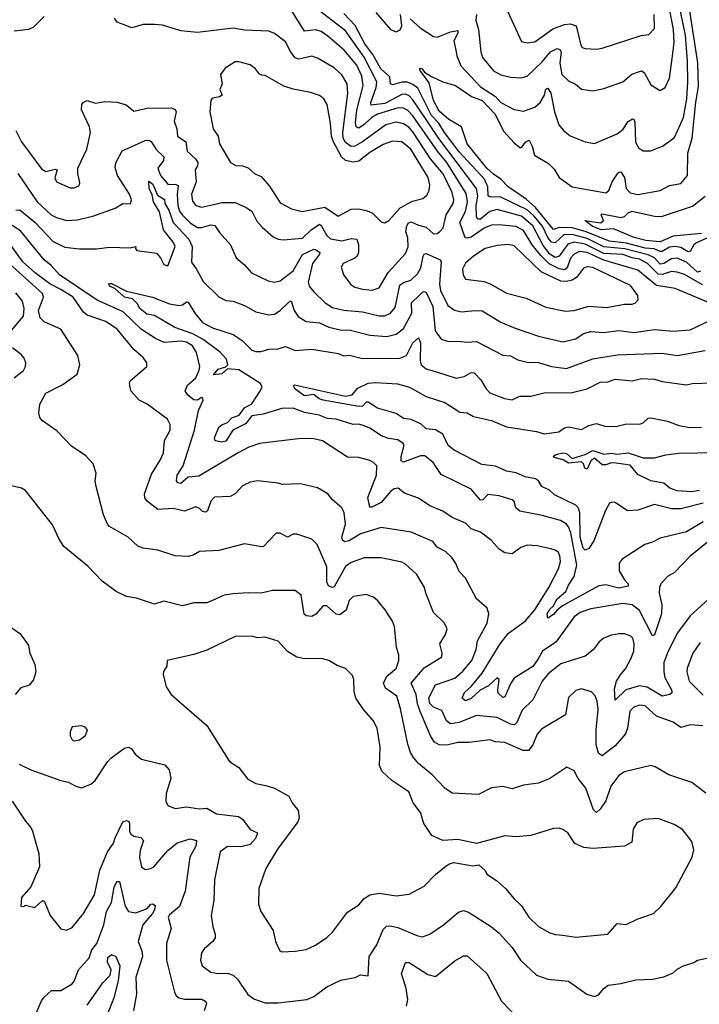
# Model space of a CAD drawing. Extents: x 1246230 to 1426786, y 660032 to 763141.
# Tile 556 of 566: x 1372225 to 1375854, y 730150 to 735407. Entities that reach past the tile are written whole.
import ezdxf

# ---------------------------------------------------------------- set-up
doc = ezdxf.new("R2010")
doc.units = 0

msp = doc.modelspace()

# ---------------------------------------------------------------- linework, layer by layer
at = {"layer": '0CON10XD'}
for points in [[(1374310.8, 735410.8), (1374363.4, 735363.4), (1374435, 735318.2), (1374455, 735314.1), (1374525, 735342.5), (1374565, 735348.8), (1374565.3, 735335), (1374543.7, 735295), (1374554.7, 735245), (1374559.7, 735215), (1374580.6, 735160.6), (1374685, 735048.1), (1374765, 734997.7), (1374795, 734965.4), (1374865, 734927.8), (1374915, 734919.5), (1374975, 734940), (1375005, 734965.5), (1375026.5, 735003.5), (1375035, 735035.8), (1375045, 735042.2), (1375061.7, 735015), (1375080.9, 734915), (1375103.3, 734845), (1375128.6, 734815), (1375165, 734786.9), (1375245, 734755.6), (1375295, 734746), (1375415, 734796.9), (1375446.6, 734823.4), (1375475, 734864.4), (1375497.9, 734877.9), (1375505, 734876), (1375509.3, 734859.3), (1375512.5, 734752.5), (1375530.5, 734720.5), (1375555, 734706.5), (1375595, 734706.8), (1375657.4, 734732.6), (1375721.9, 734778.1), (1375769.2, 734885), (1375787.1, 734985), (1375793, 735075), (1375791.1, 735185), (1375779.5, 735325), (1375741.3, 735511.3)], [(1375915, 733891.2), (1375725, 733971.9), (1375625, 733988.5), (1375525, 734069.8), (1375345, 734123.9), (1375255, 734164.1), (1375215, 734169.5), (1375185, 734156), (1375165.9, 734134.1), (1375147.9, 734082.1), (1375135, 734071.5), (1375105, 734077.4), (1375053.1, 734103.1), (1375007.4, 734147.4), (1374961, 734205), (1374915, 734281.8), (1374875, 734303.5), (1374785, 734312.4), (1374745, 734310), (1374705, 734293.6), (1374635, 734246.1), (1374615, 734240), (1374602.9, 734242.9), (1374576.1, 734325), (1374606.1, 734383.9), (1374616.8, 734435), (1374609.8, 734479.8), (1374505.1, 734645), (1374455.1, 734705.1), (1374325, 734893), (1374295, 734924.4), (1374275, 734935.2), (1374246.2, 734936.2), (1374135, 734902.4), (1374105, 734885.2), (1374065, 734846.8), (1374035, 734827.2), (1374022.1, 734835), (1374017.7, 734857.7), (1374025.1, 734924.9), (1374059.8, 735055), (1374052.4, 735105), (1374025, 735164.6), (1373958.1, 735245), (1373869.6, 735319.6), (1373835, 735343.6), (1373806.9, 735353.1), (1373745, 735346), (1373668.5, 735468.5)], [(1375870.9, 733990.9), (1375775, 734046), (1375735, 734060), (1375705, 734062.2), (1375655, 734047.2), (1375635, 734049), (1375576.8, 734105), (1375535, 734128.2), (1375495, 734134.9), (1375445, 734153), (1375345, 734159.6), (1375245, 734208.2), (1375185, 734219.3), (1375151.5, 734208.5), (1375105.6, 734144.4), (1375085, 734136.8), (1375055, 734155.9), (1375020.9, 734200.9), (1374965, 734306.6), (1374905, 734358.3), (1374775, 734393.8), (1374735, 734383), (1374685, 734342.7), (1374672, 734342), (1374664.2, 734354.2), (1374662.4, 734415), (1374672.2, 734465), (1374664, 734505), (1374462.4, 734772.4), (1374398.1, 734868.1), (1374325, 734979.5), (1374305, 734999.8), (1374285, 735009.4), (1374265, 735007), (1374175, 734959), (1374101.5, 734951.5), (1374099.2, 734965), (1374129.3, 735045), (1374132.2, 735075), (1374065, 735207.4), (1373965, 735348.5), (1373825, 735455.2)], [(1376034.7, 734304.7), (1375838.9, 734215), (1375824.3, 734205), (1375805, 734169.3), (1375795, 734167.7), (1375755, 734190), (1375725, 734196.4), (1375695, 734192.5), (1375655, 734169.7), (1375645, 734169.6), (1375613.3, 734183.3), (1375565, 734187.8), (1375465, 734213.5), (1375375, 734224.4), (1375245, 734276.6), (1375175, 734296.3), (1375105, 734297.5), (1375075, 734286.5), (1374979.1, 734405), (1374929.5, 734449.5), (1374832.8, 734515), (1374795, 734556.1), (1374755, 734582.3), (1374719.8, 734615), (1374615, 734743.6), (1374584.4, 734835), (1374516.1, 734875), (1374465, 734919.4), (1374435, 734975.6), (1374410.6, 735070.6), (1374362.9, 735135), (1374362.4, 735147.6), (1374373.3, 735145), (1374387, 735127), (1374423.2, 735103.2), (1374484.7, 735074.7), (1374551.4, 735055), (1374637.4, 734997.4), (1374695, 734974.8), (1374761.9, 734905), (1374809.4, 734809.4), (1374865, 734750.4), (1374895, 734725.5), (1374905, 734724.1), (1374928.2, 734755), (1374945, 734764.4), (1374961.3, 734731.3), (1374973.1, 734683.1), (1375049, 734639), (1375078.2, 734608.2), (1375105.4, 734565), (1375175.3, 734515.3), (1375355, 734481.8), (1375371.5, 734495), (1375389.1, 734540.9), (1375416.6, 734583.4), (1375425, 734593.6), (1375435, 734594.5), (1375453.8, 734565), (1375463.1, 734505), (1375485, 734481.9), (1375525.4, 734474.6), (1375645.3, 734494.7), (1375695, 734521.1), (1375755, 734533.3), (1375791.9, 734575), (1375792.3, 734695), (1375815.1, 734774.9), (1375835, 734966.9), (1375849.4, 735050.6), (1375846, 735176), (1375801.4, 735465)], [(1374664.7, 735435.3), (1374660, 735405), (1374674.2, 735354.2), (1374686.9, 735235), (1374696.4, 735205), (1374754.3, 735134.3), (1374795, 735113.2), (1374845, 735100.4), (1374905, 735096.9), (1374934.2, 735105.8), (1375015, 735182.8), (1375059.4, 735235), (1375095, 735252.5), (1375108.7, 735248.7), (1375116, 735236), (1375108.8, 735175), (1375120, 735115), (1375155, 735080.8), (1375192.1, 735062.1), (1375225, 735035.8), (1375285, 735027.1), (1375345, 735040), (1375445, 735075.6), (1375493.8, 735116.2), (1375545, 735134.5), (1375559.5, 735125), (1375595, 735060), (1375645, 735028.8), (1375672, 735045), (1375694.5, 735095), (1375709.5, 735200.5), (1375719.4, 735285), (1375715.5, 735355), (1375692.8, 735475)], [(1374819.4, 735475), (1374905, 735291.2), (1374935, 735282.9), (1374975, 735289.1), (1375072.3, 735357.7), (1375135, 735380.9), (1375165.3, 735385.3), (1375196.7, 735375), (1375220.6, 735270.6), (1375228.7, 735258.7), (1375245, 735253.3), (1375305, 735248.9), (1375335, 735254.5), (1375542.9, 735322.9), (1375585, 735328.6), (1375615, 735360), (1375613.2, 735435)], [(1372195, 735348), (1372273.3, 735356.7), (1372300.5, 735369.5), (1372355, 735423.4)], [(1372204.7, 734815), (1372235, 734754.5), (1372340.8, 734610.9), (1372365, 734597.1), (1372415, 734608.2), (1372425.4, 734605.4), (1372413, 734563), (1372422.1, 734542.1), (1372495, 734510), (1372515, 734510), (1372540.5, 734519.5), (1372545.7, 734534.3), (1372543, 734553), (1372534.5, 734584.5), (1372535.6, 734615), (1372582.5, 734715), (1372602.3, 734805), (1372598, 734835), (1372554.4, 734925), (1372555.8, 734954.2), (1372563.3, 734965), (1372585, 734975.8), (1372628.8, 734961.2), (1372680.2, 734969.8), (1372745, 734967.3), (1372792.6, 734952.6), (1372835, 734919.2), (1372905, 734935.4), (1373035.9, 734935.9), (1373055, 734927.1), (1373060.6, 734915), (1373049.1, 734865), (1373063.8, 734825), (1373066.9, 734785), (1373112, 734755), (1373119.2, 734705), (1373163.5, 734665), (1373175.5, 734645), (1373173.9, 734626.1), (1373162.3, 734605), (1373168, 734542), (1373142.8, 734475), (1373148.4, 734438.4), (1373165.9, 734415.9), (1373195, 734405.4), (1373275, 734423.9), (1373305, 734431.8), (1373375, 734431.1), (1373434, 734405), (1373465, 734384.4), (1373491.9, 734331.9), (1373519.5, 734299.5), (1373578.5, 734248.5), (1373605, 734235.6), (1373632.4, 734232.4), (1373735, 734240.3), (1373781.4, 734285), (1373825, 734315.4), (1373835, 734307.5), (1373864.5, 734254.5), (1373885, 734237.9), (1373945, 734226.1), (1373995, 734238.8), (1374024.7, 734234.7), (1374034.7, 734204.8), (1374033.8, 734165), (1374027.1, 734145), (1374015, 734133.5), (1373951.4, 734105), (1373941.9, 734085), (1373954.4, 734045), (1373992.4, 733992.4), (1374015, 733978.9), (1374055, 733969.1), (1374107.8, 733962.2), (1374145, 733975.6), (1374192, 734058), (1374285, 734158.6), (1374298.6, 734195), (1374297, 734243), (1374287.6, 734275), (1374291.9, 734305), (1374299.2, 734320.8), (1374315, 734328.4), (1374355, 734309.6), (1374395, 734299.8), (1374435, 734264.5), (1374454.5, 734265.5), (1374466.3, 734273.7), (1374485.6, 734295), (1374501.6, 734365), (1374538.8, 734425), (1374542.5, 734445), (1374534.3, 734485), (1374485.6, 734585), (1374419, 734665), (1374325, 734808), (1374305, 734831), (1374275, 734851.4), (1374235, 734860.2), (1374180.5, 734845), (1374055.9, 734754.1), (1374015, 734731.8), (1373995, 734730.3), (1373965, 734751.1), (1373952.8, 734775), (1373949.7, 734805), (1373977.3, 735015), (1373974.3, 735064.3), (1373945, 735112.9), (1373905, 735150.9), (1373815, 735202.5), (1373785, 735211.5), (1373715, 735196.9), (1373695, 735203.5), (1373672.9, 735232.9), (1373645, 735288.5), (1373585, 735333.6), (1373555, 735345.4), (1373425, 735351.2), (1373365, 735361.2), (1373175, 735338.9), (1373085, 735348.1), (1372987.1, 735377.1), (1372945, 735382), (1372885, 735381.4), (1372824.2, 735364.2), (1372745, 735393.8), (1372731.2, 735415)], [(1375860.2, 734065), (1375845, 734058.6), (1375785, 734113), (1375735, 734133.1), (1375705, 734130.3), (1375665, 734104.6), (1375645, 734102.3), (1375615.1, 734135.1), (1375581.1, 734151.1), (1375455.9, 734184.1), (1375345, 734194.9), (1375255, 734238.5), (1375175, 734260.2), (1375131.1, 734258.9), (1375085, 734215.9), (1375065, 734219.2), (1375044.6, 734244.6), (1375015.8, 734305), (1374970.2, 734360.2), (1374935, 734391.1), (1374795, 734460), (1374735, 734461.9), (1374727, 734467), (1374724.9, 734515), (1374706.5, 734555), (1374571.8, 734701.8), (1374493.2, 734805), (1374463.2, 734855), (1374424.7, 734895), (1374351.4, 735041.4), (1374325, 735061.7), (1374295, 735072.8), (1374265, 735073), (1374215, 735058.8), (1374205.5, 735065), (1374202.2, 735102.2), (1374153.4, 735145), (1374111.4, 735221.4), (1374067.7, 735277.7), (1374016.9, 735376.9), (1373955, 735440.4)], [(1374127.4, 735445), (1374204.6, 735355), (1374235, 735342.7), (1374257.1, 735352.9), (1374265.8, 735375), (1374258.8, 735435)], [(1374175, 734323.1), (1374195.3, 734334.7), (1374257.4, 734402.6), (1374322.5, 734437.5), (1374378.1, 734451.9), (1374399.3, 734470.7), (1374412.1, 734495), (1374415.4, 734524.6), (1374405.8, 734565), (1374313.1, 734715), (1374265, 734755.8), (1374215, 734758.4), (1374165, 734740.8), (1374095, 734698.7), (1374035, 734651.3), (1374005, 734646.5), (1373965.1, 734655.1), (1373944.1, 734674.1), (1373898.4, 734758.4), (1373889.4, 734785), (1373885.2, 734855), (1373866.2, 734955), (1373848.1, 734985), (1373825, 735001.9), (1373778.5, 735018.5), (1373685, 735036.2), (1373635, 735052.3), (1373535, 735108.6), (1373518.3, 735111.7), (1373505, 735116.9), (1373484.2, 735145), (1373456, 735166), (1373395, 735182.2), (1373375, 735181.5), (1373322.3, 735147.7), (1373297.5, 735115), (1373306, 735065), (1373294, 735035), (1373306, 735004), (1373292.5, 734995), (1373255, 734988.1), (1373245, 734977.5), (1373240, 734915), (1373258.5, 734825), (1373284.4, 734785), (1373291.5, 734745), (1373350, 734645), (1373378.1, 734628.1), (1373415, 734626.7), (1373445, 734615.6), (1373480.8, 734585), (1373515, 734570), (1373558.9, 734518.9), (1373615, 734429.5), (1373676.6, 734396.6), (1373733.3, 734383.3), (1373855, 734406.8), (1373925, 734358.9), (1373995, 734394.7), (1374035, 734397.4), (1374075, 734387.5), (1374106.4, 734376.4), (1374155, 734327.8), (1374175, 734323.1)], [(1372215, 734586.7), (1372318.2, 734435), (1372393.3, 734365), (1372421.2, 734351.2), (1372475, 734335.2), (1372531.8, 734338.2), (1372615, 734358.2), (1372735, 734400.6), (1372775, 734425.8), (1372795, 734424.2), (1372816.2, 734425), (1372822, 734445), (1372811.4, 734475), (1372747.9, 734575), (1372735, 734617.5), (1372737.7, 734642.3), (1372772.7, 734707.3), (1372895, 734761.6), (1372915, 734763.8), (1372926.3, 734756.3), (1372953.5, 734713.5), (1372993.9, 734675), (1372992.1, 734655), (1372963, 734615), (1372976.7, 734575), (1373015, 734529), (1373058, 734528), (1373071.3, 734521.3), (1373066.1, 734473.9), (1373069.6, 734415), (1373078.1, 734385), (1373092, 734365), (1373135, 734323.1), (1373175, 734298.1), (1373195, 734297.7), (1373245, 734312.1), (1373267.5, 734307.5), (1373291.4, 734271.4), (1373350, 734205), (1373381.1, 734135), (1373425, 734098.5), (1373461.9, 734055), (1373552.2, 734012.2), (1373586.3, 734006.3), (1373615, 734012.7), (1373685, 734066.8), (1373735, 734152.6), (1373795, 734182.7), (1373805, 734180.9), (1373827.5, 734165), (1373825.7, 734155), (1373787.6, 734105), (1373764.7, 734005), (1373770.8, 733985), (1373795, 733953.6), (1373856.7, 733895), (1373895, 733869.7), (1373955, 733857.1), (1374055, 733848.1), (1374144.7, 733825.3), (1374175, 733825.9), (1374205, 733839.6), (1374230.1, 733869.9), (1374255, 733989.7), (1374275, 734003.9), (1374314, 734016), (1374349.4, 734050.6), (1374367.2, 734082.8), (1374379.6, 734145), (1374385, 734155.6), (1374395, 734159.1), (1374466, 734126), (1374475.2, 734115.2), (1374466.6, 733995), (1374471.3, 733961.4), (1374510.6, 733880.6), (1374546.7, 733856.7), (1374585, 733847.3), (1374654.6, 733854.6), (1374695, 733851.8), (1374795, 733792.9), (1374870.2, 733760.2), (1374995, 733717.3), (1375125, 733686.9), (1375195, 733703.3), (1375235, 733731.5), (1375275, 733742.7), (1375345, 733736.7), (1375425, 733747.8), (1375505, 733737.3), (1375615, 733752.5), (1375715.3, 733744.7), (1375805, 733751.2), (1375955, 733822.7)], [(1372205, 734390), (1372225, 734391.4), (1372305.2, 734325.2), (1372403.6, 734223.6), (1372465, 734193.4), (1372545, 734183.6), (1372635, 734182.9), (1372705, 734191.9), (1372815, 734188.8), (1372845, 734196.7), (1372842.5, 734185), (1372850, 734175), (1372955, 734161.2), (1372977.5, 734135), (1372995, 734100), (1373015, 734093.3), (1373054.7, 734195.3), (1373045, 734219.5), (1372992.9, 734285), (1372971.6, 734381.6), (1372939.9, 734435), (1372931.7, 734471.7), (1372916, 734505), (1372915, 734545.6), (1372935, 734529.4), (1372960.2, 734470.2), (1372997.2, 734447.2), (1373000.4, 734425), (1373020.6, 734390.6), (1373043.6, 734323.6), (1373128.4, 734235), (1373145.4, 734195.4), (1373141.7, 734111.7), (1373171.4, 734071.4), (1373205, 734009.5), (1373287.6, 733927.6), (1373325, 733907.1), (1373365, 733904.3), (1373425, 733880.8), (1373485, 733846.9), (1373555, 733831.3), (1373585, 733834.6), (1373615, 733853.8), (1373665, 733902.9), (1373675, 733905.6), (1373690.8, 733855), (1373712.2, 733822.2), (1373754, 733795), (1373825, 733788.2), (1373875.8, 733765.8), (1373945, 733750), (1373985, 733751.6), (1374095, 733723.5), (1374185, 733715.9), (1374235, 733728.7), (1374275, 733759.1), (1374319.3, 733840.7), (1374316.4, 733895), (1374358.2, 733935), (1374375, 733953.1), (1374385, 733956.4), (1374395, 733950), (1374431, 733875), (1374444.2, 733745), (1374475, 733701.9), (1374515, 733689.5), (1374565, 733691.5), (1374615, 733684.5), (1374665, 733688.9), (1374805, 733616.5), (1374845, 733611.8), (1374885, 733591.5), (1374935, 733578.9), (1374995, 733576), (1375065, 733556.1), (1375145, 733544), (1375285, 733596.8), (1375415, 733618.2), (1375655, 733627.2), (1375735, 733614.1), (1375885, 733641.5)], [(1375865, 734266.4), (1375715, 734252), (1375645, 734221.7), (1375568.2, 734228.2), (1375506.2, 734245), (1375395, 734290.4), (1375329.2, 734285), (1375281.5, 734305), (1375242.5, 734335), (1375328.3, 734321.7), (1375342.5, 734335), (1375330, 734365), (1375335, 734370), (1375435, 734351.2), (1375455, 734356.2), (1375475, 734375.6), (1375495, 734384.4), (1375615, 734357.3), (1375652.8, 734357.2), (1375817.8, 734412.2), (1375885.2, 734464.8)], [(1375906.7, 732625), (1375805, 732543.6), (1375722.2, 732455), (1375684.2, 732435), (1375649.4, 732395), (1375641.5, 732375), (1375638.9, 732345), (1375653.5, 732283.5), (1375652.2, 732235), (1375615, 732122.5), (1375605, 732117.5), (1375535, 732253.2), (1375495, 732283.1), (1375445, 732289.6), (1375275, 732262.5), (1375217.9, 732242.1), (1375185, 732219.1), (1375087.2, 732082.8), (1375017.5, 732035), (1374994.4, 731994.4), (1374965, 731954), (1374865, 731890.7), (1374847.1, 731865), (1374815, 731792.5), (1374805, 731787.5), (1374780.6, 731810.6), (1374777.5, 731827.5), (1374785.9, 731885), (1374775, 731892.5), (1374729.1, 731850.9), (1374683, 731827), (1374635, 731782), (1374605, 731770), (1374587.5, 731785), (1374600.3, 731815), (1374635, 731846.6), (1374695, 731917.5), (1374791.2, 732075), (1374835, 732132.2), (1374923.7, 732196.3), (1374975, 732256), (1375050, 732375), (1375102.1, 732475), (1375112.3, 732515), (1375109.6, 732545), (1375101.7, 732561.7), (1375085, 732574.5), (1375061.4, 732581.4), (1374988, 732598), (1374935, 732600.9), (1374901.7, 732588.3), (1374855, 732555.8), (1374815, 732560), (1374785, 732580.8), (1374745, 732625.8), (1374685, 732671.8), (1374635, 732689.4), (1374605, 732718.9), (1374535, 732748.8), (1374485, 732782.5), (1374415, 732811.1), (1374355, 732852.2), (1374279.7, 732879.7), (1374246.2, 732906.2), (1374225, 732902.1), (1374205, 732887.3), (1374155, 732828.9), (1374105, 732803.6), (1374095, 732804.3), (1374084.4, 732855.6), (1374130.3, 732975), (1374132.2, 733025), (1374115, 733043.3), (1374095, 733053.5), (1374035, 733070), (1373975, 733072.2), (1373841.7, 733158.3), (1373795, 733170), (1373728.3, 733171.7), (1373505, 733144.7), (1373449.2, 733125), (1373392, 733095), (1373180.9, 732969.1), (1373125, 732964.3), (1373085, 732931.6), (1373069.3, 732935), (1373062, 732945), (1373066.5, 732975), (1373097.5, 733025), (1373157.5, 733215), (1373180.2, 733319.8), (1373203.8, 733375), (1373203.3, 733385), (1373195, 733390), (1373174.2, 733375.8), (1373155, 733378.1), (1373122.4, 733402.4), (1373107.8, 733425), (1373120.9, 733455), (1373165, 733495.6), (1373182.9, 733535), (1373186.2, 733556.2), (1373169.2, 733630.8), (1373146.7, 733665), (1373115, 733685.4), (1373085, 733690.5), (1372995.6, 733684.4), (1372950, 733705), (1372875, 733753.8), (1372777.1, 733847.1), (1372639.1, 733909.1), (1372436.9, 734045), (1372392.5, 734095), (1372356, 734125), (1372229.4, 734279.4), (1372165, 734321.1)], [(1374429.6, 731825), (1374445, 731856.7), (1374548.3, 731891.7), (1374591, 731929), (1374638.6, 731985), (1374662, 732045), (1374669.4, 732090.6), (1374721.3, 732185), (1374729.4, 732235), (1374720.8, 732265), (1374665, 732315.8), (1374604.6, 732424.6), (1374571.2, 732461.2), (1374553.6, 732503.6), (1374531.8, 732535), (1374498.5, 732568.5), (1374455, 732591.1), (1374430.6, 732620.6), (1374315, 732670.5), (1374155, 732696.4), (1374045, 732662.6), (1373985, 732624.1), (1373958.7, 732618.7), (1373948.8, 732628.8), (1373945.3, 732645), (1373964.1, 732714.1), (1373957.5, 732775), (1373945, 732801.2), (1373895, 732844.2), (1373870, 732875), (1373815, 732907.5), (1373725, 732929.4), (1373625.7, 732925.7), (1373605, 732933.1), (1373495, 732944.4), (1373455, 732937.8), (1373415, 732919.2), (1373376, 732875), (1373349.4, 732860.6), (1373265, 732858.2), (1373245, 732835.6), (1373227, 732785), (1373215, 732777), (1373200.6, 732780.6), (1373185, 732797.7), (1373165, 732806.4), (1373105, 732783.3), (1373045, 732796.5), (1372962.4, 732792.4), (1372906.5, 732835), (1372893.6, 732855), (1372892, 732875), (1372928.7, 732981.3), (1372975.5, 733055), (1372993.1, 733095), (1372998.9, 733161.1), (1373027.5, 733215), (1373029.1, 733245), (1373014.4, 733275), (1372905, 733354.5), (1372862, 733375), (1372817.5, 733425), (1372811.4, 733465), (1372815, 733478.8), (1372904, 733555), (1372903.1, 733575), (1372885, 733603.3), (1372835, 733646.9), (1372745.2, 733755.2), (1372685, 733795.2), (1372585, 733829.4), (1372566, 733846), (1372509.6, 733925), (1372445, 733967.2), (1372385, 733997.2), (1372306.7, 734055), (1372241.6, 734115), (1372162.4, 734222.4)], [(1375140.2, 733850.2), (1375185, 733853.9), (1375265, 733877.5), (1375359.1, 733870.9), (1375455, 733887.9), (1375495, 733887.8), (1375513.8, 733895), (1375528.1, 733911.9), (1375525.6, 733935), (1375487.1, 733987.1), (1375285, 734083.7), (1375255, 734087.5), (1375235, 734080), (1375198.7, 734031.3), (1375175, 734015.6), (1375145, 734008.5), (1375115, 734010.4), (1375010.2, 734060.2), (1374865, 734199.6), (1374835, 734207.2), (1374775, 734202), (1374710.8, 734185), (1374648.1, 734145), (1374605, 734107.5), (1374589.4, 734075), (1374592.5, 734045), (1374605, 734022), (1374705, 734009.5), (1374740.8, 733995), (1374825, 733946.2), (1374929.9, 733919.9), (1375035, 733872.7), (1375140.2, 733850.2)], [(1375873.2, 731636.8), (1375805, 731642.5), (1375755, 731628.8), (1375715, 731656.9), (1375625, 731688.5), (1375565, 731742.9), (1375535, 731748), (1375503.7, 731736.3), (1375482.5, 731715), (1375470, 731625), (1375459.2, 731595), (1375405, 731530.4), (1375335, 731476), (1375315, 731491.2), (1375303.6, 731535), (1375302.8, 731615), (1375314, 731725), (1375308.7, 731768.7), (1375297.6, 731797.6), (1375278.6, 731818.6), (1375225, 731834.5), (1375194.2, 731825), (1375155, 731788), (1375139.2, 731695), (1375010.7, 731619.3), (1374987.9, 731592.1), (1374965, 731535.8), (1374942.5, 731505), (1374913.3, 731505), (1374815, 731547.3), (1374765, 731551.8), (1374735, 731561.5), (1374625, 731548.4), (1374565, 731547.5), (1374505, 731533.7), (1374465, 731536.3), (1374439.6, 731549.6), (1374420.3, 731580.3), (1374363.4, 731713.4), (1374349, 731755), (1374342.2, 731805), (1374316.1, 731865), (1374385, 731947.5), (1374478.6, 732005), (1374481.4, 732025), (1374468.5, 732075), (1374498.9, 732125), (1374506.9, 732155), (1374494.2, 732185), (1374435, 732242), (1374393.3, 732345), (1374386.3, 732376.3), (1374345, 732445.7), (1374285, 732500), (1374265, 732511.2), (1374155, 732533.3), (1374065, 732533.9), (1373995, 732508.2), (1373965, 732487.9), (1373905, 732378.9), (1373895, 732376.2), (1373874.5, 732385), (1373864.3, 732405.7), (1373864.4, 732485), (1373813.5, 732605), (1373785, 732634.4), (1373705, 732659.5), (1373685, 732660), (1373655, 732644.3), (1373615, 732665.8), (1373595, 732665.7), (1373526, 732595), (1373517.4, 732592.6), (1373425, 732608.6), (1373287.8, 732572.2), (1373185, 732567.7), (1373151.8, 732548.2), (1373125, 732541.5), (1373054.5, 732544.5), (1372962.5, 732575), (1372885, 732585.6), (1372855.5, 732595.5), (1372803.3, 732645), (1372705, 732701.4), (1372693.9, 732713.9), (1372673, 732763), (1372633.1, 732915), (1372628, 732945), (1372633.6, 732986.4), (1372617.1, 733035), (1372578.3, 733078.3), (1372500.6, 733130.6), (1372422.7, 733212.7), (1372345.8, 733265), (1372332.8, 733282.8), (1372326.8, 733306.8), (1372331.9, 733355), (1372365, 733412.9), (1372455, 733458.9), (1372530.8, 733515), (1372545.6, 733565), (1372534.6, 733614.6), (1372444.4, 733755), (1372355, 733794.7), (1372334.8, 733814.8), (1372324.5, 733855), (1372351.6, 733925), (1372346.8, 733945), (1372151.5, 734121.5)], [(1375095.5, 732254.5), (1375075, 732230.5), (1375045, 732211.9), (1375041.2, 732235), (1375055, 732259.4), (1375073.7, 732276.3), (1375094.5, 732315.5), (1375140.5, 732355), (1375155, 732388.7), (1375186.3, 732435), (1375200, 732495), (1375167.3, 732667.3), (1375155, 732699.4), (1375142.2, 732715), (1375112.9, 732732.9), (1375015, 732760.8), (1374895, 732782.2), (1374875, 732801.1), (1374864.5, 732834.5), (1374855, 732844.3), (1374784.4, 732865.6), (1374725, 732871.8), (1374697.2, 732842.8), (1374685, 732842.4), (1374635, 732900.5), (1374475, 732979.1), (1374433.6, 733043.6), (1374387.7, 733077.7), (1374365, 733077.9), (1374296.7, 733053.3), (1374275, 733045.5), (1374261.9, 733051.9), (1374261.3, 733075), (1374277.5, 733135), (1374273.3, 733145), (1374245, 733164.6), (1374195, 733170.8), (1374156.9, 733185), (1374095, 733226.4), (1374065, 733239.5), (1374035, 733246.8), (1374005, 733245.8), (1373915, 733273.4), (1373868.3, 733278.3), (1373823.3, 733295), (1373745, 733309.6), (1373685, 733332.7), (1373625, 733330.8), (1373525, 733300.6), (1373465, 733292.5), (1373430.1, 733249.9), (1373363.6, 733216.4), (1373325, 733156.9), (1373305, 733152.2), (1373268.3, 733158.3), (1373264.7, 733175), (1373289, 733231), (1373305.1, 733244.9), (1373335, 733256.4), (1373358.5, 733281.5), (1373397.6, 733295), (1373426, 733334), (1373465, 733355.5), (1373507.9, 733422.1), (1373519.4, 733445), (1373510, 733465), (1373395, 733537), (1373335, 733543.6), (1373305, 733516.2), (1373260.5, 733510.5), (1373285, 733541.5), (1373326.4, 733553.6), (1373335.7, 733564.3), (1373329.4, 733595), (1373295, 733632.3), (1373205, 733698.9), (1373149.6, 733729.6), (1373053.9, 733763.9), (1372945, 733827.1), (1372904.5, 733834.5), (1372866.9, 733865), (1372852.1, 733892.1), (1372826.7, 733916.7), (1372785, 733926.4), (1372732, 733972), (1372703.8, 733985), (1372700.8, 733999.2), (1372715, 733999.1), (1372795, 733957.8), (1372933.3, 733925), (1373025, 733890), (1373078.8, 733881.2), (1373094.7, 733885.3), (1373115, 733900.6), (1373125, 733898.6), (1373159.6, 733839.6), (1373200.6, 733790.6), (1373255, 733761.6), (1373365, 733725.7), (1373413.4, 733693.4), (1373465, 733643.2), (1373485, 733634.7), (1373513.9, 733636.1), (1373555, 733648.2), (1373605, 733650), (1373645, 733661.9), (1373695, 733641.4), (1373785, 733647.5), (1373925, 733625.5), (1373955, 733612.5), (1373985.3, 733615.3), (1374055, 733598.9), (1374255, 733599.7), (1374290.7, 733615), (1374325, 733681.2), (1374355, 733709.2), (1374365, 733682.5), (1374363.5, 733585), (1374368.8, 733565), (1374395, 733542.3), (1374455.3, 733525.3), (1374555, 733492.7), (1374597.7, 733502.3), (1374635, 733522.7), (1374651.2, 733521.2), (1374687.7, 733485), (1374715, 733437.1), (1374735, 733415.7), (1374814.2, 733384.2), (1374855, 733377.1), (1374895, 733397.5), (1374955, 733397.8), (1375025, 733414.5), (1375175, 733415.9), (1375255, 733435.4), (1375325, 733471.1), (1375365, 733473.3), (1375405, 733487.9), (1375495, 733478.9), (1375545, 733491.2), (1375615, 733488.7), (1375655, 733474.5), (1375785, 733456.9), (1375815.6, 733464.4), (1375925, 733468.9)], [(1372172.7, 733737.3), (1372245.6, 733825), (1372248.8, 733865), (1372239.1, 733905), (1372205, 733948.9)], [(1372195, 733494.4), (1372245.4, 733534.6), (1372255.8, 733555), (1372258, 733575), (1372249.3, 733599.3), (1372235, 733617.5), (1372186.7, 733655)], [(1375875, 732826.2), (1375755, 732795.8), (1375705, 732795.3), (1375615, 732818), (1375525, 732788.5), (1375471.2, 732785), (1375405, 732828.5), (1375385, 732831.2), (1375374.7, 732825.3), (1375352.6, 732787.4), (1375291.2, 732625), (1375265, 732584.5), (1375245, 732575.4), (1375234.4, 732585), (1375217.7, 732645), (1375215.6, 732775), (1375208.2, 732798.2), (1375195, 732815.3), (1375080.6, 732870.6), (1375054.7, 732894.7), (1375012.9, 732915), (1374995.4, 732945), (1374980, 732955), (1374925, 732966.8), (1374876.9, 732986.9), (1374825, 732996.2), (1374765, 733024), (1374692.7, 733032.7), (1374545, 733108.4), (1374513.5, 733133.5), (1374483.8, 733195), (1374445, 733217.6), (1374395, 733223.5), (1374367.9, 733247.9), (1374315, 733272.5), (1374275, 733277.9), (1374235, 733304.1), (1374135, 733333.4), (1374085, 733365.7), (1374075, 733365.3), (1374055.9, 733344.1), (1374035, 733341.1), (1373845.8, 733375), (1373823.4, 733383.4), (1373795, 733406.1), (1373745, 733398), (1373695.6, 733435), (1373687, 733453), (1373691.7, 733458.3), (1373965, 733397.5), (1374000, 733405), (1374030.2, 733439.8), (1374085, 733466.5), (1374125, 733470.5), (1374242.6, 733462.6), (1374305.8, 733445), (1374395, 733395.5), (1374495, 733362.7), (1374545, 733331.4), (1374575, 733310.9), (1374615, 733308.5), (1374647.7, 733287.7), (1374745, 733266.5), (1374825, 733233.6), (1374985, 733208.9), (1375025, 733195.3), (1375103.9, 733206.1), (1375135, 733227.5), (1375155, 733233.4), (1375225, 733219.7), (1375265, 733240.9), (1375305, 733251.8), (1375355, 733234.3), (1375415, 733237.7), (1375465, 733248.5), (1375535, 733248.1), (1375555, 733254.3), (1375581.2, 733278.8), (1375595, 733282), (1375685, 733263.1), (1375745, 733239.6), (1375805, 733230.4), (1375865, 733231.5)], [(1375855, 732893.1), (1375815, 732886.9), (1375735, 732891.1), (1375696, 732905), (1375665, 732933.3), (1375595.6, 732945.6), (1375525, 732979.6), (1375485, 733028.9), (1375409.6, 733039.6), (1375385, 733041.9), (1375355, 733030), (1375335, 733031), (1375295, 733065.3), (1375275, 733051.2), (1375255, 733007.8), (1375243.2, 733013.2), (1375236.5, 733036.5), (1375225, 733047.2), (1375155, 733039.8), (1375127, 733057), (1375079.8, 733069.8), (1375072.9, 733075), (1375088, 733085), (1375125, 733094.6), (1375145, 733091.8), (1375175, 733064.6), (1375245, 733084.8), (1375285, 733106.5), (1375345, 733087), (1375385, 733092.6), (1375415, 733087), (1375474.8, 733094.8), (1375555, 733067.5), (1375615, 733068.5), (1375675, 733084.3), (1375745, 733093.5), (1375943.1, 733096.9)], [(1375888.3, 731278.3), (1375814.5, 731334.5), (1375691.2, 731375), (1375618, 731418), (1375595, 731424.3), (1375455, 731392.2), (1375425, 731372.1), (1375381.2, 731315), (1375355, 731235.7), (1375325, 731191.4), (1375305, 731174.4), (1375288.3, 731188.3), (1375248.5, 731305), (1375207.5, 731355), (1375185, 731396.2), (1375145.9, 731415.9), (1375056.2, 731355), (1374995, 731330.6), (1374915, 731320.8), (1374855, 731300), (1374805, 731312.5), (1374745, 731305.5), (1374675, 731271.1), (1374535, 731278.1), (1374495, 731304.3), (1374428.2, 731375), (1374355.2, 731435.2), (1374327.4, 731467.4), (1374311.8, 731495), (1374298.3, 731538.3), (1374258.4, 731728.4), (1374239.2, 731795), (1374178.8, 731838.8), (1374166.7, 731865), (1374185, 731902.9), (1374235, 731943.1), (1374249.5, 731985), (1374250, 732015), (1374236.6, 732056.6), (1374226.6, 732166.6), (1374215.3, 732195.3), (1374175.8, 732255.8), (1374138, 732305), (1374115, 732324.2), (1374075, 732337.5), (1374005, 732327.5), (1373985, 732306.2), (1373968.5, 732255), (1373935, 732228.7), (1373915, 732233.3), (1373865, 732277.5), (1373845, 732278.5), (1373806.3, 732233.7), (1373785, 732220), (1373755, 732223.6), (1373743.4, 732233.4), (1373728, 732335), (1373695, 732360), (1373575, 732358.9), (1373515, 732344.5), (1373445, 732347.5), (1373365, 732342.2), (1373315.9, 732334.1), (1373255, 732306.2), (1373225, 732294.2), (1373155, 732294.4), (1373095, 732277.1), (1372995, 732302.2), (1372945, 732287.1), (1372848.6, 732318.6), (1372795, 732327.5), (1372740, 732355), (1372665, 732408.6), (1372588.8, 732488.8), (1372461.2, 732595), (1372435, 732633.3), (1372400.5, 732710.5), (1372255, 732893.3), (1372235, 732906.2), (1372165, 732922.5)], [(1375875, 732726.6), (1375785, 732673.3), (1375645, 732638.2), (1375605, 732617.5), (1375563.8, 732605), (1375442.5, 732527.5), (1375426.7, 732505), (1375426.5, 732465), (1375455, 732415.8), (1375474.2, 732395), (1375475, 732382), (1375425, 732372.7), (1375355, 732390.2), (1375317.1, 732385), (1375123.1, 732276.9), (1375095.5, 732254.5)], [(1375905.8, 732315), (1375805.5, 732225), (1375736.8, 732133.2), (1375688, 732035), (1375665.3, 731975), (1375663.8, 731925), (1375670.3, 731895), (1375708.2, 731825), (1375707.1, 731812.9), (1375695.9, 731804.1), (1375655, 731795.4), (1375575, 731843.9), (1375535, 731850), (1375461.4, 731828.6), (1375405, 731774), (1375401.1, 731835), (1375412.5, 731875), (1375431.7, 731908.3), (1375459.2, 731940.8), (1375488.2, 731995), (1375503.6, 732035), (1375506.4, 732075), (1375498.5, 732105), (1375488, 732115), (1375455, 732127.7), (1375425, 732128.5), (1375385, 732121.2), (1375344, 732105), (1375318.6, 732085), (1375287.2, 732042.8), (1375245, 732008.1), (1375115, 731968), (1375046.3, 731913.7), (1375014.8, 731875.2), (1374965.6, 731775), (1374908.8, 731721.2), (1374880, 731655), (1374866.9, 731643.1), (1374845, 731645.1), (1374775, 731681), (1374665, 731692.7), (1374571.9, 731655), (1374525, 731646.9), (1374504.1, 731664.1), (1374478.8, 731718.8), (1374435, 731736.7), (1374415, 731755.5), (1374409.3, 731785), (1374429.6, 731825)], [(1372175, 732165.8), (1372225, 732130), (1372257.8, 732087.8), (1372271.9, 732065), (1372278.2, 732025), (1372305.5, 731965), (1372310.4, 731925), (1372298.1, 731881.9), (1372275, 731854.2), (1372230.9, 731839.1), (1372201.2, 731805)], [(1373625, 730430), (1373695, 730434.3), (1373755, 730442.2), (1373805, 730465.6), (1373865, 730506.7), (1373895.6, 730535), (1373975, 730642.5), (1374035, 730682), (1374064, 730715), (1374094.5, 730735.5), (1374145, 730743.1), (1374235, 730728.6), (1374305, 730738.1), (1374385, 730781.4), (1374446.1, 730843.9), (1374501.4, 730888.6), (1374519.3, 730900.7), (1374543.4, 730906.6), (1374645, 730890), (1374677.5, 730895), (1374710, 730865), (1374720, 730845), (1374771.2, 730811.2), (1374819.3, 730769.3), (1374865, 730712.5), (1374905, 730676.7), (1374942.9, 730615), (1374995, 730565.7), (1375055, 730532.5), (1375085, 730522.5), (1375125, 730519.5), (1375195, 730508.9), (1375365, 730524.3), (1375415, 730581.5), (1375464.2, 730575.8), (1375522.5, 730605), (1375610, 730635), (1375648.1, 730671.9), (1375727.9, 730772.1), (1375816.5, 730935), (1375824.4, 730975), (1375815, 731018.8), (1375765, 731083.8), (1375720, 731110), (1375635, 731142.9), (1375557.7, 731137.7), (1375520.9, 731119.1), (1375500, 731085), (1375493.8, 731015), (1375455, 730994.6), (1375285, 730982.5), (1375237.9, 730987.9), (1375189.4, 731009.4), (1375152, 731065), (1375125, 731084.3), (1375105, 731090), (1375075, 731088.1), (1374955, 731051.5), (1374875, 731044.4), (1374815, 731048.9), (1374665, 731009.4), (1374565, 731030), (1374485, 731024.3), (1374425, 731051.1), (1374382.7, 731115), (1374365.3, 731175), (1374326.7, 731225), (1374302.2, 731285), (1374211.9, 731345), (1374158.2, 731395), (1374146, 731426), (1374150.4, 731525), (1374134.4, 731625), (1374111.9, 731665), (1374060, 731725), (1374020, 731785), (1374011.2, 731821.2), (1374010, 731885), (1374002.5, 731905), (1373965, 731943.3), (1373920.7, 731959.3), (1373875, 731985.6), (1373835, 731996.9), (1373745, 731995.5), (1373705, 732003.3), (1373655, 732033.1), (1373605, 732088.5), (1373535, 732110.4), (1373495, 732107.5), (1373465, 732115.5), (1373375, 732113.1), (1373225, 732041.4), (1373155, 732018.6), (1373012.5, 731985), (1373010, 731955), (1372992.3, 731927.7), (1372990.5, 731910.5), (1373006.7, 731845), (1373033.3, 731805), (1373225, 731638.8), (1373345.9, 731445.9), (1373395, 731413.8), (1373442.3, 731352.3), (1373485, 731328.8), (1373538.8, 731318.8), (1373585, 731304), (1373661.2, 731261.2), (1373680, 731225), (1373711.2, 731185), (1373717.5, 731145), (1373710.8, 731125), (1373601.2, 730978.8), (1373538.6, 730875), (1373501.3, 730768.7), (1373499.4, 730685), (1373513.1, 730645), (1373578.6, 730545), (1373590, 730485), (1373613.3, 730435), (1373625, 730430)], [(1375858.3, 732081.8), (1375819.4, 732025), (1375789.2, 731945), (1375787.1, 731925), (1375799.6, 731875), (1375875, 731801.5)], [(1372515, 731556), (1372545, 731562), (1372576, 731585), (1372586.1, 731616.1), (1372575, 731630), (1372556.1, 731636.1), (1372505, 731631.2), (1372493.6, 731605), (1372495, 731583.8), (1372505, 731562), (1372515, 731556)], [(1372222.3, 731432.3), (1372285, 731401.2), (1372445, 731344.4), (1372485.5, 731335.5), (1372525, 731314), (1372555, 731306.2), (1372604.2, 731325.8), (1372628, 731345), (1372693.1, 731445), (1372713.7, 731466.3), (1372785, 731517.5), (1372805, 731523.3), (1372822.5, 731515), (1372842, 731485), (1372875, 731458.1), (1372999.3, 731429.3), (1373022.6, 731402.6), (1373032.5, 731355), (1373006.9, 731275), (1373004.3, 731235), (1373015, 731212), (1373055, 731195.6), (1373116.3, 731203.7), (1373185, 731194.6), (1373225, 731197.3), (1373275, 731167.1), (1373393.7, 731153.6), (1373415, 731139.4), (1373455, 731084.3), (1373495.4, 731065.4), (1373484.5, 731035), (1373455, 731003.3), (1373405, 730990.5), (1373335, 730992.5), (1373295, 730963.8), (1373264.4, 730815), (1373261.1, 730705), (1373248.1, 730625), (1373256.2, 730563.8), (1373269.2, 730525), (1373269.2, 730505), (1373256, 730485), (1373211.5, 730448.5), (1373195.6, 730425), (1373189.5, 730385), (1373199.4, 730355), (1373245, 730321.8), (1373284.6, 730314.6), (1373335, 730316.5), (1373365.4, 730305.4), (1373388.6, 730285), (1373443, 730203), (1373478.3, 730178.3), (1373535, 730158), (1373605, 730157.5), (1373757.5, 730175), (1373795, 730191.4), (1373865, 730243.3), (1373940.6, 730279.4), (1374016.4, 730293.6), (1374045, 730306.7), (1374085, 730302.5), (1374091.1, 730405), (1374131.8, 730468.2), (1374165, 730550), (1374183.1, 730566.9), (1374205, 730568.7), (1374245, 730560.3), (1374345, 730516.8), (1374375, 730511.1), (1374415.7, 730525), (1374488.1, 730575), (1374567.4, 730642.6), (1374595, 730650.8), (1374621.7, 730641.7), (1374745, 730564.2), (1374785, 730529.4), (1374855, 730453.1), (1374900, 730385), (1374985.5, 730305.5), (1375045, 730284.5), (1375155, 730274.2), (1375254.3, 730204.3), (1375295, 730192), (1375315, 730201.2), (1375344, 730235), (1375367.7, 730252.3), (1375435, 730260.5), (1375515, 730281.1), (1375605, 730284.3), (1375665, 730296.2), (1375715, 730317.5), (1375735, 730337.5), (1375770, 730355), (1375825, 730373.3), (1375845, 730386), (1375959.5, 730410.5)], [(1372184, 731235), (1372255, 731128.8), (1372284.2, 731095), (1372292.9, 731075), (1372327.5, 730955), (1372330.8, 730885), (1372285, 730776.7), (1372235, 730720), (1372230, 730675), (1372245, 730672.5), (1372255, 730680), (1372305, 730667.5), (1372345, 730703.3), (1372355, 730703.3), (1372388, 730625), (1372445, 730553.8), (1372475, 730546.7), (1372505, 730560), (1372565.7, 730635), (1372625, 730734), (1372653.1, 730866.9), (1372694.2, 730965), (1372725, 731010.9), (1372735, 731039.2), (1372775, 731124.6), (1372795, 731130.7), (1372807, 731127), (1372811.9, 731115), (1372810.8, 731075), (1372817.7, 731057.7), (1372835, 731047.6), (1372871.1, 731041.1), (1372885.6, 731025), (1372868, 730972), (1372864.7, 730934.7), (1372874.6, 730884.6), (1372895, 730870.6), (1372925, 730874.4), (1372941.4, 730885), (1373015, 730972.1), (1373065, 731012.1), (1373135, 731033.1), (1373168.8, 731025), (1373165.4, 730995), (1373132.5, 730935), (1373108.8, 730755), (1373077.3, 730672.7), (1373025, 730627.5), (1373018.5, 730615), (1373032.9, 730555), (1373008.8, 730475), (1373008.5, 730385), (1373050.6, 730215), (1373060, 730195), (1373074.2, 730184.2), (1373105, 730176.8), (1373197.2, 730177.2), (1373219.2, 730165), (1373222.2, 730155), (1373210, 730115)], [(1372295.8, 730065), (1372342, 730168), (1372355, 730188), (1372395, 730223.8), (1372445, 730224), (1372505, 730259.2), (1372516.2, 730273.8), (1372539.6, 730335), (1372595, 730397.8), (1372609.6, 730440.4), (1372636.5, 730475), (1372673.3, 730575), (1372688.7, 730645), (1372715.8, 730694.3), (1372728.8, 730775), (1372743.7, 730806.3), (1372758.2, 730805), (1372787.3, 730675), (1372805.7, 730645), (1372845, 730639.1), (1372905, 730662), (1372925, 730685.3), (1372936.5, 730686.5), (1372947.8, 730677.8), (1372945.2, 730655.2), (1372933.5, 730635), (1372882.2, 730575), (1372857.1, 730485), (1372877.8, 730435), (1372880.8, 730405), (1372845.4, 730295), (1372849.1, 730205), (1372833.1, 730115)], [(1372585, 730146.2), (1372669.1, 730265), (1372708.1, 730305), (1372713.5, 730335), (1372693, 730375), (1372695, 730399.3), (1372715, 730416.8), (1372738.2, 730405), (1372759.5, 730355), (1372750.7, 730275), (1372727.9, 730185), (1372664.7, 730025)], [(1374290.5, 730139.5), (1374297.1, 730175), (1374289.3, 730235), (1374263.5, 730315), (1374285, 730374), (1374305, 730373.1), (1374405, 730309.4), (1374445, 730298), (1374548.3, 730381.7), (1374595, 730408.6), (1374615, 730409.2), (1374719.5, 730315), (1374797.3, 730167.3), (1374885.5, 730075.5)]]:
    msp.add_lwpolyline(points, dxfattribs=at)

doc.saveas('drawing.dxf')
